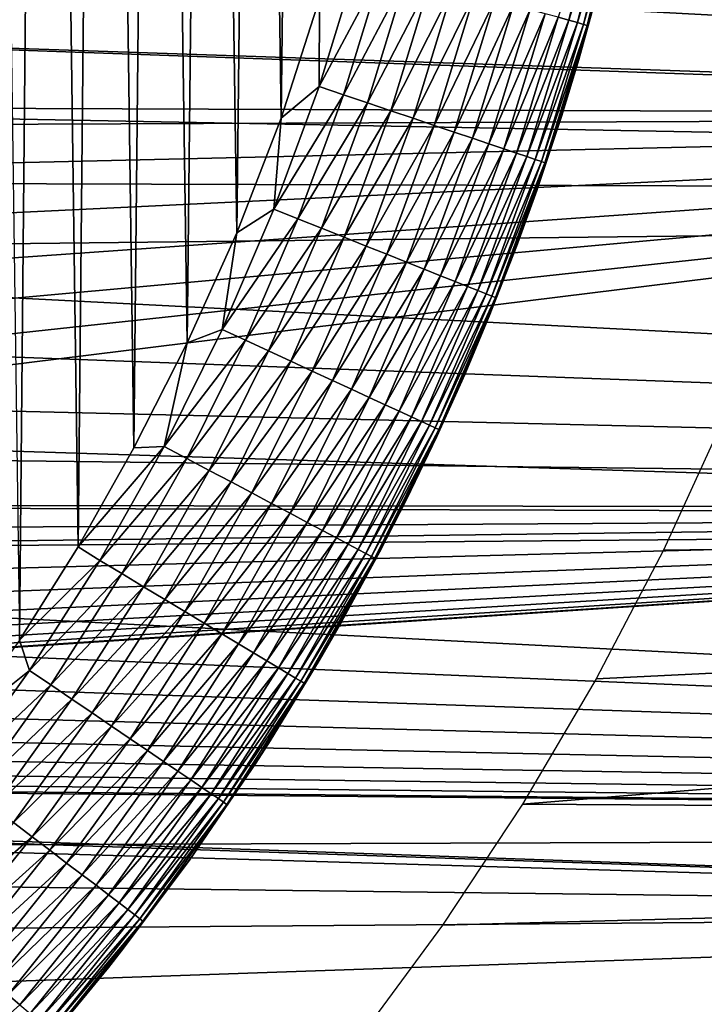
# Model space of a CAD drawing. Header units: millimetres. Extents: x -161 to 161, y -94 to 1149.
# Tile 652 of 1056: x 152.55 to 153.84, y -60.73 to -58.88. Entities that reach past the tile are written whole.
import ezdxf

# ---------------------------------------------------------------- set-up
doc = ezdxf.new("R2010")
doc.units = ezdxf.units.MM
doc.header["$LTSCALE"] = 81.481481
for name, color, linetype in [('381', 7, 'CONTINUOUS'), ('383', 7, 'CONTINUOUS'), ('387', 7, 'CONTINUOUS'), ('388', 7, 'CONTINUOUS'), ('390', 7, 'CONTINUOUS')]:
    doc.layers.add(name, color=color, linetype=linetype)

msp = doc.modelspace()

# ---------------------------------------------------------------- linework, layer by layer
at = {"layer": '381', "color": 7, "linetype": 'CONTINUOUS', "true_color": 0xaaaaaa}
for points in [[(160.3087, -58.6381, -22.2734), (160.3087, -59.2099, -22.238), (151.2835, -58.7309, -22.2686), (160.3087, -58.6381, -22.2734)], [(151.2835, -58.7309, -22.2686), (160.3087, -59.2099, -22.238), (151.2033, -58.8863, -22.2598), (151.2835, -58.7309, -22.2686)], [(151.2033, -58.8863, -22.2598), (160.3087, -59.2099, -22.238), (151.1133, -59.0368, -22.2503), (151.2033, -58.8863, -22.2598)], [(151.1133, -59.0368, -22.2503), (160.3087, -59.2099, -22.238), (151.0146, -59.1804, -22.2402), (151.1133, -59.0368, -22.2503)], [(151.0146, -59.1804, -22.2402), (160.3087, -59.2099, -22.238), (150.9071, -59.3171, -22.2297), (151.0146, -59.1804, -22.2402)], [(160.3087, -59.2099, -22.238), (160.3087, -59.7996, -22.186), (150.9071, -59.3171, -22.2297), (160.3087, -59.2099, -22.238)], [(150.9071, -59.3171, -22.2297), (160.3087, -59.7996, -22.186), (150.7907, -59.4472, -22.219), (150.9071, -59.3171, -22.2297)], [(150.7907, -59.4472, -22.219), (160.3087, -59.7996, -22.186), (150.6666, -59.5695, -22.2082), (150.7907, -59.4472, -22.219)], [(150.6666, -59.5695, -22.2082), (160.3087, -59.7996, -22.186), (150.5352, -59.6833, -22.1975), (150.6666, -59.5695, -22.2082)], [(153.8727, -59.6287, 22.1027), (153.7592, -59.8756, 22.0781), (160.3087, -59.7931, 22.0866), (153.8727, -59.6287, 22.1027)], [(150.5352, -59.6833, -22.1975), (160.3087, -59.7996, -22.186), (150.3957, -59.7895, -22.187), (150.5352, -59.6833, -22.1975)], [(150.3957, -59.7895, -22.187), (160.3087, -59.7996, -22.186), (150.2497, -59.8867, -22.177), (150.3957, -59.7895, -22.187)], [(160.3087, -59.7996, -22.186), (160.3087, -60.4047, -22.1161), (150.2497, -59.8867, -22.177), (160.3087, -59.7996, -22.186)], [(153.6325, -60.1181, 22.0513), (153.4936, -60.3541, 22.0226), (160.3087, -59.7931, 22.0866), (153.6325, -60.1181, 22.0513)], [(160.3087, -59.7931, 22.0866), (153.4936, -60.3541, 22.0226), (160.3087, -60.3965, 22.0172), (160.3087, -59.7931, 22.0866)], [(153.7592, -59.8756, 22.0781), (153.6325, -60.1181, 22.0513), (160.3087, -59.7931, 22.0866), (153.7592, -59.8756, 22.0781)], [(150.2497, -59.8867, -22.177), (160.3087, -60.4047, -22.1161), (150.0992, -59.9738, -22.1676), (150.2497, -59.8867, -22.177)], [(150.0992, -59.9738, -22.1676), (160.3087, -60.4047, -22.1161), (149.9429, -60.0512, -22.159), (150.0992, -59.9738, -22.1676)], [(149.9429, -60.0512, -22.159), (160.3087, -60.4047, -22.1161), (149.7817, -60.1188, -22.1512), (149.9429, -60.0512, -22.159)], [(149.7817, -60.1188, -22.1512), (160.3087, -60.4047, -22.1161), (149.6172, -60.1758, -22.1445), (149.7817, -60.1188, -22.1512)], [(149.6172, -60.1758, -22.1445), (160.3087, -60.4047, -22.1161), (149.4486, -60.2222, -22.139), (149.6172, -60.1758, -22.1445)], [(149.4486, -60.2222, -22.139), (160.3087, -60.4047, -22.1161), (149.2761, -60.2582, -22.1346), (149.4486, -60.2222, -22.139)], [(149.2761, -60.2582, -22.1346), (160.3087, -60.4047, -22.1161), (149.1025, -60.2832, -22.1315), (149.2761, -60.2582, -22.1346)], [(149.1025, -60.2832, -22.1315), (160.3087, -60.4047, -22.1161), (148.9293, -60.297, -22.1298), (149.1025, -60.2832, -22.1315)], [(160.3087, -60.4047, -22.1161), (142.0859, -60.4655, -22.1081), (148.755, -60.2996, -22.1295), (160.3087, -60.4047, -22.1161)], [(148.9293, -60.297, -22.1298), (160.3087, -60.4047, -22.1161), (148.755, -60.2996, -22.1295), (148.9293, -60.297, -22.1298)], [(153.4936, -60.3541, 22.0226), (153.3429, -60.5821, 21.9924), (160.3087, -60.3965, 22.0172), (153.4936, -60.3541, 22.0226)], [(153.3429, -60.5821, 21.9924), (153.1795, -60.8037, 21.9608), (160.3087, -60.3965, 22.0172), (153.3429, -60.5821, 21.9924)], [(160.3087, -60.3965, 22.0172), (153.1795, -60.8037, 21.9608), (160.3087, -61.0168, 21.9283), (160.3087, -60.3965, 22.0172)], [(160.3087, -61.0268, -22.0267), (142.0859, -60.4655, -22.1081), (160.3087, -60.4047, -22.1161), (160.3087, -61.0268, -22.0267)], [(142.0355, -61.1901, -22.0002), (142.0859, -60.4655, -22.1081), (160.3087, -61.0268, -22.0267), (142.0355, -61.1901, -22.0002)]]:
    msp.add_3dface(points, dxfattribs=at)
at = {"layer": '383', "color": 7, "linetype": 'CONTINUOUS', "true_color": 0xaaaaaa}
for points in [[(156.3175, -58.3044, 20.202), (156.3175, -59.0578, 20.1599), (135.3, -58.3471, 20.9349), (156.3175, -58.3044, 20.202)], [(151.2027, -58.8873, -20.4509), (151.1127, -59.0377, -20.4436), (156.3175, -58.3044, -20.302), (151.2027, -58.8873, -20.4509)], [(156.3175, -58.3044, -20.302), (151.1127, -59.0377, -20.4436), (156.3175, -59.0578, -20.2599), (156.3175, -58.3044, -20.302)], [(151.283, -58.732, -20.4577), (151.2027, -58.8873, -20.4509), (156.3175, -58.3044, -20.302), (151.283, -58.732, -20.4577)], [(135.3, -58.3471, 20.9349), (156.3175, -59.0578, 20.1599), (135.3, -59.1431, 20.8895), (135.3, -58.3471, 20.9349)], [(151.1127, -59.0377, -20.4436), (151.0139, -59.1813, -20.4361), (156.3175, -59.0578, -20.2599), (151.1127, -59.0377, -20.4436)], [(156.3175, -59.0578, 20.1599), (156.3175, -59.8091, 20.0898), (135.3, -59.1431, 20.8895), (156.3175, -59.0578, 20.1599)], [(150.5343, -59.684, -20.4065), (150.3946, -59.7902, -20.4), (156.3175, -59.0578, -20.2599), (150.5343, -59.684, -20.4065)], [(156.3175, -59.0578, -20.2599), (150.3946, -59.7902, -20.4), (156.3175, -59.8091, -20.1897), (156.3175, -59.0578, -20.2599)], [(150.6658, -59.5703, -20.4134), (150.5343, -59.684, -20.4065), (156.3175, -59.0578, -20.2599), (150.6658, -59.5703, -20.4134)], [(150.79, -59.448, -20.4209), (150.6658, -59.5703, -20.4134), (156.3175, -59.0578, -20.2599), (150.79, -59.448, -20.4209)], [(150.9064, -59.3179, -20.4285), (150.79, -59.448, -20.4209), (156.3175, -59.0578, -20.2599), (150.9064, -59.3179, -20.4285)], [(151.0139, -59.1813, -20.4361), (150.9064, -59.3179, -20.4285), (156.3175, -59.0578, -20.2599), (151.0139, -59.1813, -20.4361)], [(135.3, -59.1431, 20.8895), (156.3175, -59.8091, 20.0898), (135.3, -59.9367, 20.8139), (135.3, -59.1431, 20.8895)], [(150.3946, -59.7902, -20.4), (150.2486, -59.8874, -20.3941), (156.3175, -59.8091, -20.1897), (150.3946, -59.7902, -20.4)], [(156.3175, -59.8091, 20.0898), (156.3175, -60.5572, 19.9917), (135.3, -59.9367, 20.8139), (156.3175, -59.8091, 20.0898)], [(149.1017, -60.2833, -20.3852), (148.9287, -60.297, -20.3894), (156.3175, -59.8091, -20.1897), (149.1017, -60.2833, -20.3852)], [(156.3175, -59.8091, -20.1897), (148.9287, -60.297, -20.3894), (156.3175, -60.5572, -20.0917), (156.3175, -59.8091, -20.1897)], [(149.2752, -60.2584, -20.3824), (149.1017, -60.2833, -20.3852), (156.3175, -59.8091, -20.1897), (149.2752, -60.2584, -20.3824)], [(149.4475, -60.2225, -20.3811), (149.2752, -60.2584, -20.3824), (156.3175, -59.8091, -20.1897), (149.4475, -60.2225, -20.3811)], [(149.616, -60.1762, -20.3812), (149.4475, -60.2225, -20.3811), (156.3175, -59.8091, -20.1897), (149.616, -60.1762, -20.3812)], [(149.7805, -60.1192, -20.3826), (149.616, -60.1762, -20.3812), (156.3175, -59.8091, -20.1897), (149.7805, -60.1192, -20.3826)], [(149.9417, -60.0518, -20.3854), (149.7805, -60.1192, -20.3826), (156.3175, -59.8091, -20.1897), (149.9417, -60.0518, -20.3854)], [(150.098, -59.9744, -20.3893), (149.9417, -60.0518, -20.3854), (156.3175, -59.8091, -20.1897), (150.098, -59.9744, -20.3893)], [(150.2486, -59.8874, -20.3941), (150.098, -59.9744, -20.3893), (156.3175, -59.8091, -20.1897), (150.2486, -59.8874, -20.3941)], [(135.3, -59.9367, 20.8139), (156.3175, -60.5572, 19.9917), (135.3, -60.727, 20.7083), (135.3, -59.9367, 20.8139)], [(148.7545, -60.2996, -20.3952), (141.4033, -60.3731, -20.6442), (156.3175, -60.5572, -20.0917), (148.7545, -60.2996, -20.3952)], [(148.9287, -60.297, -20.3894), (148.7545, -60.2996, -20.3952), (156.3175, -60.5572, -20.0917), (148.9287, -60.297, -20.3894)], [(141.4033, -60.3731, -20.6442), (141.3535, -61.0744, -20.5376), (156.3175, -60.5572, -20.0917), (141.4033, -60.3731, -20.6442)], [(156.3175, -60.5572, 19.9917), (156.3175, -61.301, 19.8659), (135.3, -60.727, 20.7083), (156.3175, -60.5572, 19.9917)], [(156.3175, -60.5572, -20.0917), (141.3535, -61.0744, -20.5376), (156.3175, -61.3011, -19.9659), (156.3175, -60.5572, -20.0917)], [(135.3, -60.727, 20.7083), (156.3175, -61.301, 19.8659), (135.3, -61.5126, 20.5728), (135.3, -60.727, 20.7083)]]:
    msp.add_3dface(points, dxfattribs=at)
at = {"layer": '387', "color": 7, "linetype": 'CONTINUOUS', "true_color": 0xaaaaaa}
for points in [[(152.5915, -55.1248, 61.95), (152.4755, -54.954, 61.95), (152.5458, -60.0451, 61.95), (152.5915, -55.1248, 61.95)], [(152.6566, -59.8695, 61.95), (152.5915, -55.1248, 61.95), (152.5458, -60.0451, 61.95), (152.6566, -59.8695, 61.95)], [(152.7011, -55.306, 61.95), (152.5915, -55.1248, 61.95), (152.6566, -59.8695, 61.95), (152.7011, -55.306, 61.95)], [(152.7613, -59.6829, 61.95), (152.7011, -55.306, 61.95), (152.6566, -59.8695, 61.95), (152.7613, -59.6829, 61.95)], [(152.8041, -55.4986, 61.95), (152.7011, -55.306, 61.95), (152.7613, -59.6829, 61.95), (152.8041, -55.4986, 61.95)], [(152.862, -59.4853, 61.95), (152.8041, -55.4986, 61.95), (152.7613, -59.6829, 61.95), (152.862, -59.4853, 61.95)], [(152.9025, -55.7025, 61.95), (152.8041, -55.4986, 61.95), (152.862, -59.4853, 61.95), (152.9025, -55.7025, 61.95)], [(152.9555, -59.278, 61.95), (152.9025, -55.7025, 61.95), (152.862, -59.4853, 61.95), (152.9555, -59.278, 61.95)], [(152.9932, -55.9159, 61.95), (152.9025, -55.7025, 61.95), (152.9555, -59.278, 61.95), (152.9932, -55.9159, 61.95)], [(153.0386, -59.0621, 61.95), (152.9932, -55.9159, 61.95), (152.9555, -59.278, 61.95), (153.0386, -59.0621, 61.95)], [(153.0727, -56.1374, 61.95), (152.9932, -55.9159, 61.95), (153.0386, -59.0621, 61.95), (153.0727, -56.1374, 61.95)], [(153.1109, -58.8365, 61.95), (153.0727, -56.1374, 61.95), (153.0386, -59.0621, 61.95), (153.1109, -58.8365, 61.95)]]:
    msp.add_3dface(points, dxfattribs=at)
at = {"layer": '388', "color": 7, "linetype": 'CONTINUOUS', "true_color": 0xaaaaaa}
for points in [[(153.6672, -58.6945, 61.45), (153.5996, -58.9514, 61.45), (153.6386, -58.8103, 22.6577), (153.6672, -58.6945, 61.45)], [(153.6386, -58.8103, 22.6577), (153.5996, -58.9514, 61.45), (153.5669, -59.0587, 22.6391), (153.6386, -58.8103, 22.6577)], [(153.5996, -58.9514, 61.45), (153.5205, -59.1983, 61.45), (153.5669, -59.0587, 22.6391), (153.5996, -58.9514, 61.45)], [(153.5669, -59.0587, 22.6391), (153.5205, -59.1983, 61.45), (153.4823, -59.3038, 22.6179), (153.5669, -59.0587, 22.6391)], [(153.5205, -59.1983, 61.45), (153.4311, -59.4349, 61.45), (153.4823, -59.3038, 22.6179), (153.5205, -59.1983, 61.45)], [(153.4823, -59.3038, 22.6179), (153.4311, -59.4349, 61.45), (153.385, -59.5445, 22.5941), (153.4823, -59.3038, 22.6179)], [(153.4311, -59.4349, 61.45), (153.3321, -59.6618, 61.45), (153.385, -59.5445, 22.5941), (153.4311, -59.4349, 61.45)], [(153.385, -59.5445, 22.5941), (153.3321, -59.6618, 61.45), (153.275, -59.7804, 22.5673), (153.385, -59.5445, 22.5941)], [(153.3321, -59.6618, 61.45), (153.2248, -59.8783, 61.45), (153.275, -59.7804, 22.5673), (153.3321, -59.6618, 61.45)], [(153.275, -59.7804, 22.5673), (153.2248, -59.8783, 61.45), (153.1525, -60.0108, 22.5381), (153.275, -59.7804, 22.5673)], [(153.2248, -59.8783, 61.45), (153.1106, -60.0834, 61.45), (153.1525, -60.0108, 22.5381), (153.2248, -59.8783, 61.45)], [(153.1525, -60.0108, 22.5381), (153.1106, -60.0834, 61.45), (153.018, -60.2349, 22.5073), (153.1525, -60.0108, 22.5381)], [(153.1106, -60.0834, 61.45), (152.9909, -60.277, 61.45), (153.018, -60.2349, 22.5073), (153.1106, -60.0834, 61.45)], [(153.018, -60.2349, 22.5073), (152.9909, -60.277, 61.45), (152.8715, -60.4522, 22.4752), (153.018, -60.2349, 22.5073)], [(152.9909, -60.277, 61.45), (152.8663, -60.4596, 61.45), (152.8715, -60.4522, 22.4752), (152.9909, -60.277, 61.45)], [(152.8715, -60.4522, 22.4752), (152.7376, -60.6314, 61.45), (152.7136, -60.6618, 22.441), (152.8715, -60.4522, 22.4752)], [(152.8663, -60.4596, 61.45), (152.7376, -60.6314, 61.45), (152.8715, -60.4522, 22.4752), (152.8663, -60.4596, 61.45)], [(152.7376, -60.6314, 61.45), (152.6056, -60.7931, 61.45), (152.7136, -60.6618, 22.441), (152.7376, -60.6314, 61.45)], [(152.7136, -60.6618, 22.441), (152.6056, -60.7931, 61.45), (152.5446, -60.8633, 22.4058), (152.7136, -60.6618, 22.441)]]:
    msp.add_3dface(points, dxfattribs=at)
at = {"layer": '390', "color": 7, "linetype": 'CONTINUOUS', "true_color": 0xaaaaaa}
for points in [[(153.6459, -58.6167, 61.6415), (153.5608, -58.8718, 61.6859), (153.581, -58.8774, 61.6415), (153.6459, -58.6167, 61.6415)], [(153.6459, -58.6167, 61.6415), (153.581, -58.8774, 61.6415), (153.662, -58.6202, 61.5952), (153.6459, -58.6167, 61.6415)], [(153.662, -58.6202, 61.5952), (153.581, -58.8774, 61.6415), (153.597, -58.8819, 61.5952), (153.662, -58.6202, 61.5952)], [(153.662, -58.6202, 61.5952), (153.597, -58.8819, 61.5952), (153.6737, -58.6228, 61.5476), (153.662, -58.6202, 61.5952)], [(153.6737, -58.6228, 61.5476), (153.597, -58.8819, 61.5952), (153.6085, -58.8851, 61.5476), (153.6737, -58.6228, 61.5476)], [(153.6737, -58.6228, 61.5476), (153.6085, -58.8851, 61.5476), (153.6808, -58.6243, 61.499), (153.6737, -58.6228, 61.5476)], [(153.6808, -58.6243, 61.499), (153.6085, -58.8851, 61.5476), (153.6154, -58.887, 61.499), (153.6808, -58.6243, 61.499)], [(153.6672, -58.6945, 61.45), (153.6808, -58.6243, 61.499), (153.6154, -58.887, 61.499), (153.6672, -58.6945, 61.45)], [(153.5996, -58.9514, 61.45), (153.6672, -58.6945, 61.45), (153.6154, -58.887, 61.499), (153.5996, -58.9514, 61.45)], [(153.1825, -58.7668, 61.9477), (153.1109, -58.8365, 61.95), (153.1102, -59.0023, 61.9477), (153.1825, -58.7668, 61.9477)], [(153.1825, -58.7668, 61.9477), (153.1102, -59.0023, 61.9477), (153.2293, -58.7798, 61.9405), (153.1825, -58.7668, 61.9477)], [(153.2293, -58.7798, 61.9405), (153.1102, -59.0023, 61.9477), (153.1563, -59.0178, 61.9405), (153.2293, -58.7798, 61.9405)], [(153.2293, -58.7798, 61.9405), (153.1563, -59.0178, 61.9405), (153.2753, -58.7926, 61.9286), (153.2293, -58.7798, 61.9405)], [(153.2753, -58.7926, 61.9286), (153.1563, -59.0178, 61.9405), (153.2014, -59.033, 61.9286), (153.2753, -58.7926, 61.9286)], [(153.2753, -58.7926, 61.9286), (153.2014, -59.033, 61.9286), (153.3198, -58.8049, 61.9122), (153.2753, -58.7926, 61.9286)], [(153.3198, -58.8049, 61.9122), (153.2014, -59.033, 61.9286), (153.2453, -59.0478, 61.9122), (153.3198, -58.8049, 61.9122)], [(153.3198, -58.8049, 61.9122), (153.2453, -59.0478, 61.9122), (153.3626, -58.8168, 61.8912), (153.3198, -58.8049, 61.9122)], [(153.3626, -58.8168, 61.8912), (153.2453, -59.0478, 61.9122), (153.2874, -59.062, 61.8912), (153.3626, -58.8168, 61.8912)], [(153.3626, -58.8168, 61.8912), (153.2874, -59.062, 61.8912), (153.4033, -58.8281, 61.866), (153.3626, -58.8168, 61.8912)], [(153.1109, -58.8365, 61.95), (153.0386, -59.0621, 61.95), (153.1102, -59.0023, 61.9477), (153.1109, -58.8365, 61.95)], [(153.4033, -58.8281, 61.866), (153.2874, -59.062, 61.8912), (153.3273, -59.0754, 61.866), (153.4033, -58.8281, 61.866)], [(153.4033, -58.8281, 61.866), (153.3273, -59.0754, 61.866), (153.4413, -58.8387, 61.8368), (153.4033, -58.8281, 61.866)], [(153.4413, -58.8387, 61.8368), (153.3273, -59.0754, 61.866), (153.3647, -59.088, 61.8368), (153.4413, -58.8387, 61.8368)], [(153.4413, -58.8387, 61.8368), (153.3647, -59.088, 61.8368), (153.4764, -58.8484, 61.8038), (153.4413, -58.8387, 61.8368)], [(153.4764, -58.8484, 61.8038), (153.3647, -59.088, 61.8368), (153.3992, -59.0997, 61.8038), (153.4764, -58.8484, 61.8038)], [(153.4764, -58.8484, 61.8038), (153.3992, -59.0997, 61.8038), (153.5082, -58.8572, 61.7674), (153.4764, -58.8484, 61.8038)], [(153.5082, -58.8572, 61.7674), (153.3992, -59.0997, 61.8038), (153.4305, -59.1102, 61.7674), (153.5082, -58.8572, 61.7674)], [(153.5082, -58.8572, 61.7674), (153.4305, -59.1102, 61.7674), (153.5364, -58.8651, 61.728), (153.5082, -58.8572, 61.7674)], [(153.5364, -58.8651, 61.728), (153.4305, -59.1102, 61.7674), (153.4583, -59.1196, 61.728), (153.5364, -58.8651, 61.728)], [(153.5364, -58.8651, 61.728), (153.4583, -59.1196, 61.728), (153.5608, -58.8718, 61.6859), (153.5364, -58.8651, 61.728)], [(153.5608, -58.8718, 61.6859), (153.4583, -59.1196, 61.728), (153.4822, -59.1276, 61.6859), (153.5608, -58.8718, 61.6859)], [(153.5608, -58.8718, 61.6859), (153.4822, -59.1276, 61.6859), (153.581, -58.8774, 61.6415), (153.5608, -58.8718, 61.6859)], [(153.581, -58.8774, 61.6415), (153.4822, -59.1276, 61.6859), (153.5021, -59.1343, 61.6415), (153.581, -58.8774, 61.6415)], [(153.581, -58.8774, 61.6415), (153.5021, -59.1343, 61.6415), (153.597, -58.8819, 61.5952), (153.581, -58.8774, 61.6415)], [(153.597, -58.8819, 61.5952), (153.5021, -59.1343, 61.6415), (153.5178, -59.1396, 61.5952), (153.597, -58.8819, 61.5952)], [(153.597, -58.8819, 61.5952), (153.5178, -59.1396, 61.5952), (153.6085, -58.8851, 61.5476), (153.597, -58.8819, 61.5952)], [(153.6085, -58.8851, 61.5476), (153.5178, -59.1396, 61.5952), (153.5292, -59.1434, 61.5476), (153.6085, -58.8851, 61.5476)], [(153.6085, -58.8851, 61.5476), (153.5292, -59.1434, 61.5476), (153.6154, -58.887, 61.499), (153.6085, -58.8851, 61.5476)], [(153.6154, -58.887, 61.499), (153.5292, -59.1434, 61.5476), (153.536, -59.1457, 61.499), (153.6154, -58.887, 61.499)], [(153.5996, -58.9514, 61.45), (153.6154, -58.887, 61.499), (153.536, -59.1457, 61.499), (153.5996, -58.9514, 61.45)], [(153.5205, -59.1983, 61.45), (153.5996, -58.9514, 61.45), (153.536, -59.1457, 61.499), (153.5205, -59.1983, 61.45)], [(153.1102, -59.0023, 61.9477), (153.0386, -59.0621, 61.95), (153.0253, -59.2335, 61.9477), (153.1102, -59.0023, 61.9477)], [(153.1102, -59.0023, 61.9477), (153.0253, -59.2335, 61.9477), (153.1563, -59.0178, 61.9405), (153.1102, -59.0023, 61.9477)], [(153.1563, -59.0178, 61.9405), (153.0253, -59.2335, 61.9477), (153.0704, -59.2515, 61.9405), (153.1563, -59.0178, 61.9405)], [(153.1563, -59.0178, 61.9405), (153.0704, -59.2515, 61.9405), (153.2014, -59.033, 61.9286), (153.1563, -59.0178, 61.9405)], [(153.2014, -59.033, 61.9286), (153.0704, -59.2515, 61.9405), (153.1147, -59.2691, 61.9286), (153.2014, -59.033, 61.9286)], [(153.2014, -59.033, 61.9286), (153.1147, -59.2691, 61.9286), (153.2453, -59.0478, 61.9122), (153.2014, -59.033, 61.9286)], [(153.0386, -59.0621, 61.95), (152.9555, -59.278, 61.95), (153.0253, -59.2335, 61.9477), (153.0386, -59.0621, 61.95)], [(153.2453, -59.0478, 61.9122), (153.1147, -59.2691, 61.9286), (153.1577, -59.2863, 61.9122), (153.2453, -59.0478, 61.9122)], [(153.2453, -59.0478, 61.9122), (153.1577, -59.2863, 61.9122), (153.2874, -59.062, 61.8912), (153.2453, -59.0478, 61.9122)], [(153.2874, -59.062, 61.8912), (153.1577, -59.2863, 61.9122), (153.1989, -59.3027, 61.8912), (153.2874, -59.062, 61.8912)], [(153.2874, -59.062, 61.8912), (153.1989, -59.3027, 61.8912), (153.3273, -59.0754, 61.866), (153.2874, -59.062, 61.8912)], [(153.3273, -59.0754, 61.866), (153.1989, -59.3027, 61.8912), (153.2381, -59.3183, 61.866), (153.3273, -59.0754, 61.866)], [(153.3273, -59.0754, 61.866), (153.2381, -59.3183, 61.866), (153.3647, -59.088, 61.8368), (153.3273, -59.0754, 61.866)], [(153.3647, -59.088, 61.8368), (153.2381, -59.3183, 61.866), (153.2748, -59.3329, 61.8368), (153.3647, -59.088, 61.8368)], [(153.3647, -59.088, 61.8368), (153.2748, -59.3329, 61.8368), (153.3992, -59.0997, 61.8038), (153.3647, -59.088, 61.8368)], [(153.3992, -59.0997, 61.8038), (153.2748, -59.3329, 61.8368), (153.3086, -59.3464, 61.8038), (153.3992, -59.0997, 61.8038)], [(153.3992, -59.0997, 61.8038), (153.3086, -59.3464, 61.8038), (153.4305, -59.1102, 61.7674), (153.3992, -59.0997, 61.8038)], [(153.4305, -59.1102, 61.7674), (153.3086, -59.3464, 61.8038), (153.3393, -59.3586, 61.7674), (153.4305, -59.1102, 61.7674)], [(153.4305, -59.1102, 61.7674), (153.3393, -59.3586, 61.7674), (153.4583, -59.1196, 61.728), (153.4305, -59.1102, 61.7674)], [(153.4583, -59.1196, 61.728), (153.3393, -59.3586, 61.7674), (153.3665, -59.3694, 61.728), (153.4583, -59.1196, 61.728)], [(153.4583, -59.1196, 61.728), (153.3665, -59.3694, 61.728), (153.4822, -59.1276, 61.6859), (153.4583, -59.1196, 61.728)], [(153.4822, -59.1276, 61.6859), (153.3665, -59.3694, 61.728), (153.3899, -59.3788, 61.6859), (153.4822, -59.1276, 61.6859)], [(153.4822, -59.1276, 61.6859), (153.3899, -59.3788, 61.6859), (153.5021, -59.1343, 61.6415), (153.4822, -59.1276, 61.6859)], [(153.5021, -59.1343, 61.6415), (153.3899, -59.3788, 61.6859), (153.4095, -59.3866, 61.6415), (153.5021, -59.1343, 61.6415)], [(153.5021, -59.1343, 61.6415), (153.4095, -59.3866, 61.6415), (153.5178, -59.1396, 61.5952), (153.5021, -59.1343, 61.6415)], [(153.5178, -59.1396, 61.5952), (153.4095, -59.3866, 61.6415), (153.4249, -59.3927, 61.5952), (153.5178, -59.1396, 61.5952)], [(153.5178, -59.1396, 61.5952), (153.4249, -59.3927, 61.5952), (153.5292, -59.1434, 61.5476), (153.5178, -59.1396, 61.5952)], [(153.5292, -59.1434, 61.5476), (153.4249, -59.3927, 61.5952), (153.4359, -59.3971, 61.5476), (153.5292, -59.1434, 61.5476)], [(153.5292, -59.1434, 61.5476), (153.4359, -59.3971, 61.5476), (153.536, -59.1457, 61.499), (153.5292, -59.1434, 61.5476)], [(153.536, -59.1457, 61.499), (153.4359, -59.3971, 61.5476), (153.4426, -59.3998, 61.499), (153.536, -59.1457, 61.499)], [(153.5205, -59.1983, 61.45), (153.536, -59.1457, 61.499), (153.4426, -59.3998, 61.499), (153.5205, -59.1983, 61.45)], [(153.4311, -59.4349, 61.45), (153.5205, -59.1983, 61.45), (153.4426, -59.3998, 61.499), (153.4311, -59.4349, 61.45)], [(153.0253, -59.2335, 61.9477), (152.9555, -59.278, 61.95), (152.9279, -59.4598, 61.9477), (153.0253, -59.2335, 61.9477)], [(153.0253, -59.2335, 61.9477), (152.9279, -59.4598, 61.9477), (153.0704, -59.2515, 61.9405), (153.0253, -59.2335, 61.9477)], [(153.0704, -59.2515, 61.9405), (152.9279, -59.4598, 61.9477), (152.972, -59.4802, 61.9405), (153.0704, -59.2515, 61.9405)], [(153.0704, -59.2515, 61.9405), (152.972, -59.4802, 61.9405), (153.1147, -59.2691, 61.9286), (153.0704, -59.2515, 61.9405)], [(152.9555, -59.278, 61.95), (152.862, -59.4853, 61.95), (152.9279, -59.4598, 61.9477), (152.9555, -59.278, 61.95)], [(153.1147, -59.2691, 61.9286), (152.972, -59.4802, 61.9405), (153.0153, -59.5002, 61.9286), (153.1147, -59.2691, 61.9286)], [(153.1147, -59.2691, 61.9286), (153.0153, -59.5002, 61.9286), (153.1577, -59.2863, 61.9122), (153.1147, -59.2691, 61.9286)], [(153.1577, -59.2863, 61.9122), (153.0153, -59.5002, 61.9286), (153.0573, -59.5196, 61.9122), (153.1577, -59.2863, 61.9122)], [(153.1577, -59.2863, 61.9122), (153.0573, -59.5196, 61.9122), (153.1989, -59.3027, 61.8912), (153.1577, -59.2863, 61.9122)], [(153.1989, -59.3027, 61.8912), (153.0573, -59.5196, 61.9122), (153.0976, -59.5383, 61.8912), (153.1989, -59.3027, 61.8912)], [(153.1989, -59.3027, 61.8912), (153.0976, -59.5383, 61.8912), (153.2381, -59.3183, 61.866), (153.1989, -59.3027, 61.8912)], [(153.2381, -59.3183, 61.866), (153.0976, -59.5383, 61.8912), (153.1359, -59.556, 61.866), (153.2381, -59.3183, 61.866)], [(153.2381, -59.3183, 61.866), (153.1359, -59.556, 61.866), (153.2748, -59.3329, 61.8368), (153.2381, -59.3183, 61.866)], [(153.2748, -59.3329, 61.8368), (153.1359, -59.556, 61.866), (153.1717, -59.5726, 61.8368), (153.2748, -59.3329, 61.8368)], [(153.2748, -59.3329, 61.8368), (153.1717, -59.5726, 61.8368), (153.3086, -59.3464, 61.8038), (153.2748, -59.3329, 61.8368)], [(153.3086, -59.3464, 61.8038), (153.1717, -59.5726, 61.8368), (153.2047, -59.5878, 61.8038), (153.3086, -59.3464, 61.8038)], [(153.3086, -59.3464, 61.8038), (153.2047, -59.5878, 61.8038), (153.3393, -59.3586, 61.7674), (153.3086, -59.3464, 61.8038)], [(153.3393, -59.3586, 61.7674), (153.2047, -59.5878, 61.8038), (153.2347, -59.6017, 61.7674), (153.3393, -59.3586, 61.7674)], [(153.3393, -59.3586, 61.7674), (153.2347, -59.6017, 61.7674), (153.3665, -59.3694, 61.728), (153.3393, -59.3586, 61.7674)], [(153.3665, -59.3694, 61.728), (153.2347, -59.6017, 61.7674), (153.2613, -59.614, 61.728), (153.3665, -59.3694, 61.728)], [(153.3665, -59.3694, 61.728), (153.2613, -59.614, 61.728), (153.3899, -59.3788, 61.6859), (153.3665, -59.3694, 61.728)], [(153.3899, -59.3788, 61.6859), (153.2613, -59.614, 61.728), (153.2842, -59.6246, 61.6859), (153.3899, -59.3788, 61.6859)], [(153.3899, -59.3788, 61.6859), (153.2842, -59.6246, 61.6859), (153.4095, -59.3866, 61.6415), (153.3899, -59.3788, 61.6859)], [(153.4095, -59.3866, 61.6415), (153.2842, -59.6246, 61.6859), (153.3033, -59.6334, 61.6415), (153.4095, -59.3866, 61.6415)], [(153.4095, -59.3866, 61.6415), (153.3033, -59.6334, 61.6415), (153.4249, -59.3927, 61.5952), (153.4095, -59.3866, 61.6415)], [(153.4249, -59.3927, 61.5952), (153.3033, -59.6334, 61.6415), (153.3183, -59.6404, 61.5952), (153.4249, -59.3927, 61.5952)], [(153.4249, -59.3927, 61.5952), (153.3183, -59.6404, 61.5952), (153.4359, -59.3971, 61.5476), (153.4249, -59.3927, 61.5952)], [(153.4359, -59.3971, 61.5476), (153.3183, -59.6404, 61.5952), (153.3291, -59.6454, 61.5476), (153.4359, -59.3971, 61.5476)], [(153.4359, -59.3971, 61.5476), (153.3291, -59.6454, 61.5476), (153.4426, -59.3998, 61.499), (153.4359, -59.3971, 61.5476)], [(153.4426, -59.3998, 61.499), (153.3291, -59.6454, 61.5476), (153.3357, -59.6484, 61.499), (153.4426, -59.3998, 61.499)], [(153.4311, -59.4349, 61.45), (153.4426, -59.3998, 61.499), (153.3357, -59.6484, 61.499), (153.4311, -59.4349, 61.45)], [(153.3321, -59.6618, 61.45), (153.4311, -59.4349, 61.45), (153.3357, -59.6484, 61.499), (153.3321, -59.6618, 61.45)], [(152.9279, -59.4598, 61.9477), (152.862, -59.4853, 61.95), (152.8185, -59.6805, 61.9477), (152.9279, -59.4598, 61.9477)], [(152.9279, -59.4598, 61.9477), (152.8185, -59.6805, 61.9477), (152.972, -59.4802, 61.9405), (152.9279, -59.4598, 61.9477)], [(152.862, -59.4853, 61.95), (152.7613, -59.6829, 61.95), (152.8185, -59.6805, 61.9477), (152.862, -59.4853, 61.95)], [(152.972, -59.4802, 61.9405), (152.8185, -59.6805, 61.9477), (152.8614, -59.7032, 61.9405), (152.972, -59.4802, 61.9405)], [(152.972, -59.4802, 61.9405), (152.8614, -59.7032, 61.9405), (153.0153, -59.5002, 61.9286), (152.972, -59.4802, 61.9405)], [(153.0153, -59.5002, 61.9286), (152.8614, -59.7032, 61.9405), (152.9035, -59.7255, 61.9286), (153.0153, -59.5002, 61.9286)], [(153.0153, -59.5002, 61.9286), (152.9035, -59.7255, 61.9286), (153.0573, -59.5196, 61.9122), (153.0153, -59.5002, 61.9286)], [(153.0573, -59.5196, 61.9122), (152.9035, -59.7255, 61.9286), (152.9444, -59.7472, 61.9122), (153.0573, -59.5196, 61.9122)], [(153.0573, -59.5196, 61.9122), (152.9444, -59.7472, 61.9122), (153.0976, -59.5383, 61.8912), (153.0573, -59.5196, 61.9122)], [(153.0976, -59.5383, 61.8912), (152.9444, -59.7472, 61.9122), (152.9836, -59.768, 61.8912), (153.0976, -59.5383, 61.8912)], [(153.0976, -59.5383, 61.8912), (152.9836, -59.768, 61.8912), (153.1359, -59.556, 61.866), (153.0976, -59.5383, 61.8912)], [(153.1359, -59.556, 61.866), (152.9836, -59.768, 61.8912), (153.0209, -59.7878, 61.866), (153.1359, -59.556, 61.866)], [(153.1359, -59.556, 61.866), (153.0209, -59.7878, 61.866), (153.1717, -59.5726, 61.8368), (153.1359, -59.556, 61.866)], [(153.1717, -59.5726, 61.8368), (153.0209, -59.7878, 61.866), (153.0558, -59.8063, 61.8368), (153.1717, -59.5726, 61.8368)], [(153.1717, -59.5726, 61.8368), (153.0558, -59.8063, 61.8368), (153.2047, -59.5878, 61.8038), (153.1717, -59.5726, 61.8368)], [(153.2047, -59.5878, 61.8038), (153.0558, -59.8063, 61.8368), (153.0879, -59.8233, 61.8038), (153.2047, -59.5878, 61.8038)], [(153.2047, -59.5878, 61.8038), (153.0879, -59.8233, 61.8038), (153.2347, -59.6017, 61.7674), (153.2047, -59.5878, 61.8038)], [(153.2347, -59.6017, 61.7674), (153.0879, -59.8233, 61.8038), (153.1171, -59.8388, 61.7674), (153.2347, -59.6017, 61.7674)], [(153.2347, -59.6017, 61.7674), (153.1171, -59.8388, 61.7674), (153.2613, -59.614, 61.728), (153.2347, -59.6017, 61.7674)], [(153.2613, -59.614, 61.728), (153.1171, -59.8388, 61.7674), (153.143, -59.8525, 61.728), (153.2613, -59.614, 61.728)], [(153.2613, -59.614, 61.728), (153.143, -59.8525, 61.728), (153.2842, -59.6246, 61.6859), (153.2613, -59.614, 61.728)], [(153.2842, -59.6246, 61.6859), (153.143, -59.8525, 61.728), (153.1653, -59.8643, 61.6859), (153.2842, -59.6246, 61.6859)], [(153.2842, -59.6246, 61.6859), (153.1653, -59.8643, 61.6859), (153.3033, -59.6334, 61.6415), (153.2842, -59.6246, 61.6859)], [(153.3033, -59.6334, 61.6415), (153.1653, -59.8643, 61.6859), (153.1839, -59.8742, 61.6415), (153.3033, -59.6334, 61.6415)], [(153.3033, -59.6334, 61.6415), (153.1839, -59.8742, 61.6415), (153.3183, -59.6404, 61.5952), (153.3033, -59.6334, 61.6415)], [(153.3183, -59.6404, 61.5952), (153.1839, -59.8742, 61.6415), (153.1985, -59.8819, 61.5952), (153.3183, -59.6404, 61.5952)], [(153.3183, -59.6404, 61.5952), (153.1985, -59.8819, 61.5952), (153.3291, -59.6454, 61.5476), (153.3183, -59.6404, 61.5952)], [(153.3291, -59.6454, 61.5476), (153.1985, -59.8819, 61.5952), (153.2091, -59.8875, 61.5476), (153.3291, -59.6454, 61.5476)], [(153.3291, -59.6454, 61.5476), (153.2091, -59.8875, 61.5476), (153.3357, -59.6484, 61.499), (153.3291, -59.6454, 61.5476)], [(153.3357, -59.6484, 61.499), (153.2091, -59.8875, 61.5476), (153.2154, -59.8909, 61.499), (153.3357, -59.6484, 61.499)], [(153.3321, -59.6618, 61.45), (153.3357, -59.6484, 61.499), (153.2154, -59.8909, 61.499), (153.3321, -59.6618, 61.45)], [(153.2248, -59.8783, 61.45), (153.3321, -59.6618, 61.45), (153.2154, -59.8909, 61.499), (153.2248, -59.8783, 61.45)], [(152.7613, -59.6829, 61.95), (152.6566, -59.8695, 61.95), (152.8185, -59.6805, 61.9477), (152.7613, -59.6829, 61.95)], [(152.8185, -59.6805, 61.9477), (152.6566, -59.8695, 61.95), (152.6972, -59.8949, 61.9477), (152.8185, -59.6805, 61.9477)], [(152.8185, -59.6805, 61.9477), (152.6972, -59.8949, 61.9477), (152.8614, -59.7032, 61.9405), (152.8185, -59.6805, 61.9477)], [(152.8614, -59.7032, 61.9405), (152.6972, -59.8949, 61.9477), (152.7389, -59.9199, 61.9405), (152.8614, -59.7032, 61.9405)], [(152.8614, -59.7032, 61.9405), (152.7389, -59.9199, 61.9405), (152.9035, -59.7255, 61.9286), (152.8614, -59.7032, 61.9405)], [(152.9035, -59.7255, 61.9286), (152.7389, -59.9199, 61.9405), (152.7797, -59.9445, 61.9286), (152.9035, -59.7255, 61.9286)], [(152.9035, -59.7255, 61.9286), (152.7797, -59.9445, 61.9286), (152.9444, -59.7472, 61.9122), (152.9035, -59.7255, 61.9286)], [(152.9444, -59.7472, 61.9122), (152.7797, -59.9445, 61.9286), (152.8194, -59.9684, 61.9122), (152.9444, -59.7472, 61.9122)], [(152.9444, -59.7472, 61.9122), (152.8194, -59.9684, 61.9122), (152.9836, -59.768, 61.8912), (152.9444, -59.7472, 61.9122)], [(152.9836, -59.768, 61.8912), (152.8194, -59.9684, 61.9122), (152.8574, -59.9913, 61.8912), (152.9836, -59.768, 61.8912)], [(152.9836, -59.768, 61.8912), (152.8574, -59.9913, 61.8912), (153.0209, -59.7878, 61.866), (152.9836, -59.768, 61.8912)], [(153.0209, -59.7878, 61.866), (152.8574, -59.9913, 61.8912), (152.8936, -60.013, 61.866), (153.0209, -59.7878, 61.866)], [(153.0209, -59.7878, 61.866), (152.8936, -60.013, 61.866), (153.0558, -59.8063, 61.8368), (153.0209, -59.7878, 61.866)], [(153.0558, -59.8063, 61.8368), (152.8936, -60.013, 61.866), (152.9274, -60.0334, 61.8368), (153.0558, -59.8063, 61.8368)], [(153.0558, -59.8063, 61.8368), (152.9274, -60.0334, 61.8368), (153.0879, -59.8233, 61.8038), (153.0558, -59.8063, 61.8368)], [(153.0879, -59.8233, 61.8038), (152.9274, -60.0334, 61.8368), (152.9586, -60.0521, 61.8038), (153.0879, -59.8233, 61.8038)], [(153.0879, -59.8233, 61.8038), (152.9586, -60.0521, 61.8038), (153.1171, -59.8388, 61.7674), (153.0879, -59.8233, 61.8038)], [(153.1171, -59.8388, 61.7674), (152.9586, -60.0521, 61.8038), (152.9869, -60.0692, 61.7674), (153.1171, -59.8388, 61.7674)], [(153.1171, -59.8388, 61.7674), (152.9869, -60.0692, 61.7674), (153.143, -59.8525, 61.728), (153.1171, -59.8388, 61.7674)], [(153.143, -59.8525, 61.728), (152.9869, -60.0692, 61.7674), (153.012, -60.0843, 61.728), (153.143, -59.8525, 61.728)], [(153.143, -59.8525, 61.728), (153.012, -60.0843, 61.728), (153.1653, -59.8643, 61.6859), (153.143, -59.8525, 61.728)], [(152.6566, -59.8695, 61.95), (152.5458, -60.0451, 61.95), (152.6972, -59.8949, 61.9477), (152.6566, -59.8695, 61.95)], [(153.1653, -59.8643, 61.6859), (153.012, -60.0843, 61.728), (153.0336, -60.0973, 61.6859), (153.1653, -59.8643, 61.6859)], [(153.1653, -59.8643, 61.6859), (153.0336, -60.0973, 61.6859), (153.1839, -59.8742, 61.6415), (153.1653, -59.8643, 61.6859)], [(153.1839, -59.8742, 61.6415), (153.0336, -60.0973, 61.6859), (153.0516, -60.1081, 61.6415), (153.1839, -59.8742, 61.6415)], [(153.1839, -59.8742, 61.6415), (153.0516, -60.1081, 61.6415), (153.1985, -59.8819, 61.5952), (153.1839, -59.8742, 61.6415)], [(153.1106, -60.0834, 61.45), (153.2248, -59.8783, 61.45), (153.2154, -59.8909, 61.499), (153.1106, -60.0834, 61.45)], [(152.6972, -59.8949, 61.9477), (152.5458, -60.0451, 61.95), (152.5646, -60.1024, 61.9477), (152.6972, -59.8949, 61.9477)], [(152.6972, -59.8949, 61.9477), (152.5646, -60.1024, 61.9477), (152.7389, -59.9199, 61.9405), (152.6972, -59.8949, 61.9477)], [(153.1985, -59.8819, 61.5952), (153.0516, -60.1081, 61.6415), (153.0658, -60.1167, 61.5952), (153.1985, -59.8819, 61.5952)], [(153.1985, -59.8819, 61.5952), (153.0658, -60.1167, 61.5952), (153.2091, -59.8875, 61.5476), (153.1985, -59.8819, 61.5952)], [(153.2091, -59.8875, 61.5476), (153.0658, -60.1167, 61.5952), (153.076, -60.1228, 61.5476), (153.2091, -59.8875, 61.5476)], [(153.2091, -59.8875, 61.5476), (153.076, -60.1228, 61.5476), (153.2154, -59.8909, 61.499), (153.2091, -59.8875, 61.5476)], [(153.2154, -59.8909, 61.499), (153.076, -60.1228, 61.5476), (153.0822, -60.1265, 61.499), (153.2154, -59.8909, 61.499)], [(153.1106, -60.0834, 61.45), (153.2154, -59.8909, 61.499), (153.0822, -60.1265, 61.499), (153.1106, -60.0834, 61.45)], [(152.7389, -59.9199, 61.9405), (152.5646, -60.1024, 61.9477), (152.6048, -60.1297, 61.9405), (152.7389, -59.9199, 61.9405)], [(152.7389, -59.9199, 61.9405), (152.6048, -60.1297, 61.9405), (152.7797, -59.9445, 61.9286), (152.7389, -59.9199, 61.9405)], [(152.7797, -59.9445, 61.9286), (152.6048, -60.1297, 61.9405), (152.6442, -60.1565, 61.9286), (152.7797, -59.9445, 61.9286)], [(152.7797, -59.9445, 61.9286), (152.6442, -60.1565, 61.9286), (152.8194, -59.9684, 61.9122), (152.7797, -59.9445, 61.9286)], [(152.8194, -59.9684, 61.9122), (152.6442, -60.1565, 61.9286), (152.6825, -60.1824, 61.9122), (152.8194, -59.9684, 61.9122)], [(152.8194, -59.9684, 61.9122), (152.6825, -60.1824, 61.9122), (152.8574, -59.9913, 61.8912), (152.8194, -59.9684, 61.9122)], [(152.8574, -59.9913, 61.8912), (152.6825, -60.1824, 61.9122), (152.7193, -60.2074, 61.8912), (152.8574, -59.9913, 61.8912)], [(152.8574, -59.9913, 61.8912), (152.7193, -60.2074, 61.8912), (152.8936, -60.013, 61.866), (152.8574, -59.9913, 61.8912)], [(152.8936, -60.013, 61.866), (152.7193, -60.2074, 61.8912), (152.7542, -60.231, 61.866), (152.8936, -60.013, 61.866)], [(152.8936, -60.013, 61.866), (152.7542, -60.231, 61.866), (152.9274, -60.0334, 61.8368), (152.8936, -60.013, 61.866)], [(152.5458, -60.0451, 61.95), (152.4292, -60.2103, 61.95), (152.5646, -60.1024, 61.9477), (152.5458, -60.0451, 61.95)], [(152.9274, -60.0334, 61.8368), (152.7542, -60.231, 61.866), (152.7869, -60.2532, 61.8368), (152.9274, -60.0334, 61.8368)], [(152.9274, -60.0334, 61.8368), (152.7869, -60.2532, 61.8368), (152.9586, -60.0521, 61.8038), (152.9274, -60.0334, 61.8368)], [(152.9586, -60.0521, 61.8038), (152.7869, -60.2532, 61.8368), (152.817, -60.2736, 61.8038), (152.9586, -60.0521, 61.8038)], [(152.9586, -60.0521, 61.8038), (152.817, -60.2736, 61.8038), (152.9869, -60.0692, 61.7674), (152.9586, -60.0521, 61.8038)], [(152.9869, -60.0692, 61.7674), (152.817, -60.2736, 61.8038), (152.8443, -60.2921, 61.7674), (152.9869, -60.0692, 61.7674)], [(152.9869, -60.0692, 61.7674), (152.8443, -60.2921, 61.7674), (153.012, -60.0843, 61.728), (152.9869, -60.0692, 61.7674)], [(153.012, -60.0843, 61.728), (152.8443, -60.2921, 61.7674), (152.8686, -60.3086, 61.728), (153.012, -60.0843, 61.728)], [(153.012, -60.0843, 61.728), (152.8686, -60.3086, 61.728), (153.0336, -60.0973, 61.6859), (153.012, -60.0843, 61.728)], [(153.0336, -60.0973, 61.6859), (152.8686, -60.3086, 61.728), (152.8895, -60.3227, 61.6859), (153.0336, -60.0973, 61.6859)], [(153.0336, -60.0973, 61.6859), (152.8895, -60.3227, 61.6859), (153.0516, -60.1081, 61.6415), (153.0336, -60.0973, 61.6859)], [(152.9909, -60.277, 61.45), (153.1106, -60.0834, 61.45), (153.0822, -60.1265, 61.499), (152.9909, -60.277, 61.45)], [(152.5646, -60.1024, 61.9477), (152.4292, -60.2103, 61.95), (152.4209, -60.3025, 61.9477), (152.5646, -60.1024, 61.9477)], [(152.5646, -60.1024, 61.9477), (152.4209, -60.3025, 61.9477), (152.6048, -60.1297, 61.9405), (152.5646, -60.1024, 61.9477)], [(153.0516, -60.1081, 61.6415), (152.8895, -60.3227, 61.6859), (152.9069, -60.3345, 61.6415), (153.0516, -60.1081, 61.6415)], [(153.0516, -60.1081, 61.6415), (152.9069, -60.3345, 61.6415), (153.0658, -60.1167, 61.5952), (153.0516, -60.1081, 61.6415)], [(153.0658, -60.1167, 61.5952), (152.9069, -60.3345, 61.6415), (152.9206, -60.3438, 61.5952), (153.0658, -60.1167, 61.5952)], [(153.0658, -60.1167, 61.5952), (152.9206, -60.3438, 61.5952), (153.076, -60.1228, 61.5476), (153.0658, -60.1167, 61.5952)], [(152.6048, -60.1297, 61.9405), (152.4209, -60.3025, 61.9477), (152.4596, -60.3319, 61.9405), (152.6048, -60.1297, 61.9405)], [(152.6048, -60.1297, 61.9405), (152.4596, -60.3319, 61.9405), (152.6442, -60.1565, 61.9286), (152.6048, -60.1297, 61.9405)], [(153.076, -60.1228, 61.5476), (152.9206, -60.3438, 61.5952), (152.9305, -60.3505, 61.5476), (153.076, -60.1228, 61.5476)], [(153.076, -60.1228, 61.5476), (152.9305, -60.3505, 61.5476), (153.0822, -60.1265, 61.499), (153.076, -60.1228, 61.5476)], [(153.0822, -60.1265, 61.499), (152.9305, -60.3505, 61.5476), (152.9365, -60.3546, 61.499), (153.0822, -60.1265, 61.499)], [(152.9909, -60.277, 61.45), (153.0822, -60.1265, 61.499), (152.9365, -60.3546, 61.499), (152.9909, -60.277, 61.45)], [(152.6442, -60.1565, 61.9286), (152.4596, -60.3319, 61.9405), (152.4975, -60.3608, 61.9286), (152.6442, -60.1565, 61.9286)], [(152.6442, -60.1565, 61.9286), (152.4975, -60.3608, 61.9286), (152.6825, -60.1824, 61.9122), (152.6442, -60.1565, 61.9286)], [(152.6825, -60.1824, 61.9122), (152.4975, -60.3608, 61.9286), (152.5343, -60.3888, 61.9122), (152.6825, -60.1824, 61.9122)], [(152.6825, -60.1824, 61.9122), (152.5343, -60.3888, 61.9122), (152.7193, -60.2074, 61.8912), (152.6825, -60.1824, 61.9122)], [(152.7193, -60.2074, 61.8912), (152.5343, -60.3888, 61.9122), (152.5697, -60.4157, 61.8912), (152.7193, -60.2074, 61.8912)], [(152.7193, -60.2074, 61.8912), (152.5697, -60.4157, 61.8912), (152.7542, -60.231, 61.866), (152.7193, -60.2074, 61.8912)], [(152.7542, -60.231, 61.866), (152.5697, -60.4157, 61.8912), (152.6033, -60.4412, 61.866), (152.7542, -60.231, 61.866)], [(152.7542, -60.231, 61.866), (152.6033, -60.4412, 61.866), (152.7869, -60.2532, 61.8368), (152.7542, -60.231, 61.866)], [(152.7869, -60.2532, 61.8368), (152.6033, -60.4412, 61.866), (152.6347, -60.4651, 61.8368), (152.7869, -60.2532, 61.8368)], [(152.7869, -60.2532, 61.8368), (152.6347, -60.4651, 61.8368), (152.817, -60.2736, 61.8038), (152.7869, -60.2532, 61.8368)], [(152.817, -60.2736, 61.8038), (152.6347, -60.4651, 61.8368), (152.6637, -60.4871, 61.8038), (152.817, -60.2736, 61.8038)], [(152.817, -60.2736, 61.8038), (152.6637, -60.4871, 61.8038), (152.8443, -60.2921, 61.7674), (152.817, -60.2736, 61.8038)], [(152.8663, -60.4596, 61.45), (152.9909, -60.277, 61.45), (152.9365, -60.3546, 61.499), (152.8663, -60.4596, 61.45)], [(152.8443, -60.2921, 61.7674), (152.6637, -60.4871, 61.8038), (152.69, -60.5071, 61.7674), (152.8443, -60.2921, 61.7674)], [(152.8443, -60.2921, 61.7674), (152.69, -60.5071, 61.7674), (152.8686, -60.3086, 61.728), (152.8443, -60.2921, 61.7674)], [(152.8686, -60.3086, 61.728), (152.69, -60.5071, 61.7674), (152.7133, -60.5248, 61.728), (152.8686, -60.3086, 61.728)], [(152.8686, -60.3086, 61.728), (152.7133, -60.5248, 61.728), (152.8895, -60.3227, 61.6859), (152.8686, -60.3086, 61.728)], [(152.8895, -60.3227, 61.6859), (152.7133, -60.5248, 61.728), (152.7334, -60.5401, 61.6859), (152.8895, -60.3227, 61.6859)], [(152.8895, -60.3227, 61.6859), (152.7334, -60.5401, 61.6859), (152.9069, -60.3345, 61.6415), (152.8895, -60.3227, 61.6859)], [(152.9069, -60.3345, 61.6415), (152.7334, -60.5401, 61.6859), (152.7501, -60.5528, 61.6415), (152.9069, -60.3345, 61.6415)], [(152.9069, -60.3345, 61.6415), (152.7501, -60.5528, 61.6415), (152.9206, -60.3438, 61.5952), (152.9069, -60.3345, 61.6415)], [(152.9206, -60.3438, 61.5952), (152.7501, -60.5528, 61.6415), (152.7633, -60.5628, 61.5952), (152.9206, -60.3438, 61.5952)], [(152.9206, -60.3438, 61.5952), (152.7633, -60.5628, 61.5952), (152.9305, -60.3505, 61.5476), (152.9206, -60.3438, 61.5952)], [(152.9305, -60.3505, 61.5476), (152.7633, -60.5628, 61.5952), (152.7728, -60.5701, 61.5476), (152.9305, -60.3505, 61.5476)], [(152.9305, -60.3505, 61.5476), (152.7728, -60.5701, 61.5476), (152.9365, -60.3546, 61.499), (152.9305, -60.3505, 61.5476)], [(152.9365, -60.3546, 61.499), (152.7728, -60.5701, 61.5476), (152.7785, -60.5744, 61.499), (152.9365, -60.3546, 61.499)], [(152.8663, -60.4596, 61.45), (152.9365, -60.3546, 61.499), (152.7785, -60.5744, 61.499), (152.8663, -60.4596, 61.45)], [(152.5343, -60.3888, 61.9122), (152.3752, -60.5868, 61.9122), (152.5697, -60.4157, 61.8912), (152.5343, -60.3888, 61.9122)], [(152.5697, -60.4157, 61.8912), (152.3752, -60.5868, 61.9122), (152.409, -60.6155, 61.8912), (152.5697, -60.4157, 61.8912)], [(152.5697, -60.4157, 61.8912), (152.409, -60.6155, 61.8912), (152.6033, -60.4412, 61.866), (152.5697, -60.4157, 61.8912)], [(152.6033, -60.4412, 61.866), (152.409, -60.6155, 61.8912), (152.4412, -60.6428, 61.866), (152.6033, -60.4412, 61.866)], [(152.6033, -60.4412, 61.866), (152.4412, -60.6428, 61.866), (152.6347, -60.4651, 61.8368), (152.6033, -60.4412, 61.866)], [(152.6347, -60.4651, 61.8368), (152.4412, -60.6428, 61.866), (152.4712, -60.6684, 61.8368), (152.6347, -60.4651, 61.8368)], [(152.6347, -60.4651, 61.8368), (152.4712, -60.6684, 61.8368), (152.6637, -60.4871, 61.8038), (152.6347, -60.4651, 61.8368)], [(152.7376, -60.6314, 61.45), (152.8663, -60.4596, 61.45), (152.7785, -60.5744, 61.499), (152.7376, -60.6314, 61.45)], [(152.6637, -60.4871, 61.8038), (152.4712, -60.6684, 61.8368), (152.499, -60.692, 61.8038), (152.6637, -60.4871, 61.8038)], [(152.6637, -60.4871, 61.8038), (152.499, -60.692, 61.8038), (152.69, -60.5071, 61.7674), (152.6637, -60.4871, 61.8038)], [(152.69, -60.5071, 61.7674), (152.499, -60.692, 61.8038), (152.5242, -60.7133, 61.7674), (152.69, -60.5071, 61.7674)], [(152.69, -60.5071, 61.7674), (152.5242, -60.7133, 61.7674), (152.7133, -60.5248, 61.728), (152.69, -60.5071, 61.7674)], [(152.7133, -60.5248, 61.728), (152.5242, -60.7133, 61.7674), (152.5465, -60.7323, 61.728), (152.7133, -60.5248, 61.728)], [(152.7133, -60.5248, 61.728), (152.5465, -60.7323, 61.728), (152.7334, -60.5401, 61.6859), (152.7133, -60.5248, 61.728)], [(152.7334, -60.5401, 61.6859), (152.5465, -60.7323, 61.728), (152.5657, -60.7486, 61.6859), (152.7334, -60.5401, 61.6859)], [(152.7334, -60.5401, 61.6859), (152.5657, -60.7486, 61.6859), (152.7501, -60.5528, 61.6415), (152.7334, -60.5401, 61.6859)], [(152.7501, -60.5528, 61.6415), (152.5657, -60.7486, 61.6859), (152.5818, -60.7623, 61.6415), (152.7501, -60.5528, 61.6415)], [(152.7501, -60.5528, 61.6415), (152.5818, -60.7623, 61.6415), (152.7633, -60.5628, 61.5952), (152.7501, -60.5528, 61.6415)], [(152.7633, -60.5628, 61.5952), (152.5818, -60.7623, 61.6415), (152.5944, -60.773, 61.5952), (152.7633, -60.5628, 61.5952)], [(152.7633, -60.5628, 61.5952), (152.5944, -60.773, 61.5952), (152.7728, -60.5701, 61.5476), (152.7633, -60.5628, 61.5952)], [(152.7728, -60.5701, 61.5476), (152.5944, -60.773, 61.5952), (152.6035, -60.7807, 61.5476), (152.7728, -60.5701, 61.5476)], [(152.7728, -60.5701, 61.5476), (152.6035, -60.7807, 61.5476), (152.7785, -60.5744, 61.499), (152.7728, -60.5701, 61.5476)], [(152.7785, -60.5744, 61.499), (152.6035, -60.7807, 61.5476), (152.609, -60.7854, 61.499), (152.7785, -60.5744, 61.499)], [(152.7376, -60.6314, 61.45), (152.7785, -60.5744, 61.499), (152.609, -60.7854, 61.499), (152.7376, -60.6314, 61.45)], [(152.6056, -60.7931, 61.45), (152.7376, -60.6314, 61.45), (152.609, -60.7854, 61.499), (152.6056, -60.7931, 61.45)], [(152.5242, -60.7133, 61.7674), (152.3474, -60.9103, 61.7674), (152.5465, -60.7323, 61.728), (152.5242, -60.7133, 61.7674)]]:
    msp.add_3dface(points, dxfattribs=at)

doc.saveas('drawing.dxf')
